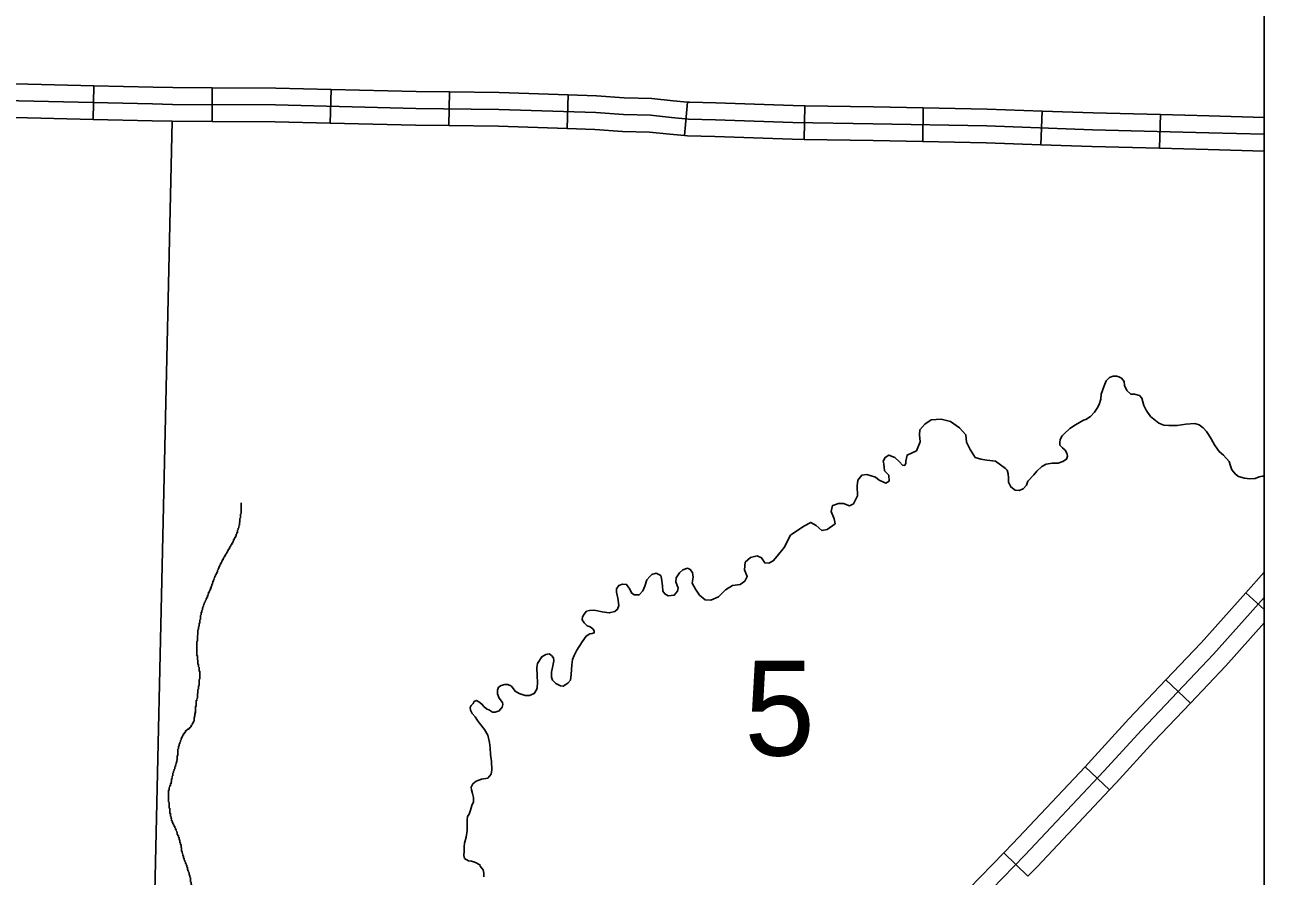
# Model space of a CAD drawing. Extents: x 813775 to 1157140, y 1757555 to 1979907.
# Drawn here: x 1051496 to 1062535, y 1865048 to 1872630 of the extents above; entities that cross this region are included whole.
import ezdxf

# ---------------------------------------------------------------- set-up
doc = ezdxf.new("R2010")
doc.units = 0
for name, color, linetype in [('Level 32', 7, 'Continuous'), ('Level 35', 7, 'Continuous'), ('Level 4', 7, 'Continuous'), ('Level 5', 7, 'Continuous'), ('R_Draft', 7, 'Continuous')]:
    doc.layers.add(name, color=color, linetype=linetype)

msp = doc.modelspace()

# ---------------------------------------------------------------- linework, layer by layer
at = {"layer": 'Level 32'}
for p, q in [((1052105, 1871788), (1052112, 1872088)), ((1053164, 1871769), (1053165, 1872069)), ((1054217, 1871754), (1054224, 1872054)), ((1055274, 1871732), (1055278, 1872032)), ((1056327, 1871706), (1056337, 1872006)), ((1057371, 1871643), (1057400, 1871941)), ((1058438, 1871609), (1058443, 1871909)), ((1059494, 1871590), (1059499, 1871890)), ((1060547, 1871562), (1060558, 1871862)), ((1061604, 1871530), (1061612, 1871830)), ((1062535, 1867424), (1062371, 1867570)), ((1061878, 1866589), (1061660, 1866796)), ((1061158, 1865818), (1060940, 1866023)), ((1060431, 1865048), (1060217, 1865257))]:
    msp.add_line(p, q, dxfattribs=at)
for points in [[(1051057, 1872112), (1052112, 1872088)], [(1052112, 1872088), (1052638, 1872076), (1052814, 1872071), (1053165, 1872069)], [(1053165, 1872069), (1053732, 1872066), (1054224, 1872054)], [(1054224, 1872054), (1054981, 1872036), (1055278, 1872032)], [(1055278, 1872032), (1055722, 1872026), (1056337, 1872006)], [(1056337, 1872006), (1056589, 1871998), (1056835, 1871981), (1057080, 1871973), (1057271, 1871954), (1057400, 1871941)], [(1047601, 1871970), (1048282, 1871945), (1049763, 1871965), (1050911, 1871965), (1052634, 1871926), (1052811, 1871921), (1053730, 1871916), (1054978, 1871886), (1055719, 1871876), (1056581, 1871848)], [(1057400, 1871941), (1057417, 1871940), (1057651, 1871935), (1058340, 1871911), (1058443, 1871909)], [(1058443, 1871909), (1059056, 1871899), (1059499, 1871890)], [(1059499, 1871890), (1060068, 1871879), (1060558, 1871862)], [(1060558, 1871862), (1061011, 1871845), (1061612, 1871830)], [(1051050, 1871812), (1052105, 1871788)], [(1052105, 1871788), (1052630, 1871776), (1052809, 1871771), (1053164, 1871769)], [(1053164, 1871769), (1053727, 1871766), (1054217, 1871754)], [(1054217, 1871754), (1054976, 1871736), (1055274, 1871732)], [(1056581, 1871848), (1056828, 1871831), (1057070, 1871824), (1057256, 1871804), (1057408, 1871790), (1057647, 1871785), (1058336, 1871761), (1059053, 1871749), (1060064, 1871729), (1061006, 1871695), (1062041, 1871669), (1062535, 1871655)], [(1061612, 1871830), (1062045, 1871819), (1062535, 1871805)], [(1055274, 1871732), (1055715, 1871726), (1056327, 1871706)], [(1056327, 1871706), (1056574, 1871698), (1056820, 1871681), (1057059, 1871674), (1057241, 1871655), (1057371, 1871643)], [(1057371, 1871643), (1057399, 1871640), (1057643, 1871635), (1058332, 1871611), (1058438, 1871609)], [(1058438, 1871609), (1059051, 1871599), (1059494, 1871590)], [(1059494, 1871590), (1060060, 1871579), (1060547, 1871562)], [(1060547, 1871562), (1061001, 1871545), (1061604, 1871530)], [(1061604, 1871530), (1062037, 1871519), (1062535, 1871505)], [(1062371, 1867570), (1062535, 1867754)], [(1061660, 1866796), (1061973, 1867125), (1062371, 1867570)], [(1061878, 1866589), (1062194, 1866922), (1062535, 1867304)], [(1060940, 1866023), (1060997, 1866084), (1061331, 1866450), (1061660, 1866796)], [(1061158, 1865818), (1061217, 1865880), (1061551, 1866246), (1061878, 1866589)], [(1060217, 1865257), (1060295, 1865338), (1060940, 1866023)], [(1060431, 1865048), (1060512, 1865130), (1061158, 1865818)], [(1059475, 1864508), (1059903, 1864935), (1060217, 1865257)]]:
    msp.add_lwpolyline(points, dxfattribs=at)
at = {"layer": 'Level 35'}
for points in [[(1061598, 1869083), (1061524, 1869141), (1061484, 1869199), (1061464, 1869239), (1061445, 1869305), (1061424, 1869329), (1061379, 1869340), (1061346, 1869340), (1061312, 1869372), (1061291, 1869419), (1061287, 1869453), (1061263, 1869483), (1061241, 1869495), (1061222, 1869502), (1061191, 1869502), (1061156, 1869489), (1061128, 1869460), (1061110, 1869416)], [(1061110, 1869416), (1061083, 1869342), (1061079, 1869296), (1061066, 1869250), (1061048, 1869217), (1061024, 1869179), (1060988, 1869143), (1060947, 1869116), (1060925, 1869109)], [(1060231, 1868678), (1060142, 1868745), (1060064, 1868753), (1060011, 1868762), (1059961, 1868778), (1059916, 1868848), (1059883, 1868912), (1059877, 1868979), (1059821, 1869041), (1059740, 1869097), (1059657, 1869119), (1059570, 1869111), (1059512, 1869072), (1059467, 1869024), (1059464, 1868977), (1059472, 1868915), (1059439, 1868837), (1059355, 1868798), (1059344, 1868745)], [(1060925, 1869109), (1060854, 1869068), (1060805, 1869035), (1060756, 1868990), (1060737, 1868970), (1060719, 1868938), (1060715, 1868914), (1060716, 1868885), (1060738, 1868863), (1060762, 1868843), (1060776, 1868815), (1060783, 1868787), (1060773, 1868761), (1060742, 1868741), (1060699, 1868727), (1060648, 1868727), (1060593, 1868718), (1060556, 1868697), (1060510, 1868655), (1060482, 1868623), (1060431, 1868567), (1060417, 1868529), (1060387, 1868498), (1060353, 1868482), (1060316, 1868487), (1060278, 1868514), (1060258, 1868556), (1060258, 1868593), (1060254, 1868631), (1060246, 1868663), (1060231, 1868678)], [(1062094, 1868890), (1062062, 1868944), (1062040, 1868980), (1062020, 1869008), (1061992, 1869040), (1061957, 1869069), (1061918, 1869078), (1061836, 1869073), (1061761, 1869061), (1061685, 1869062), (1061641, 1869066), (1061598, 1869083)], [(1062519, 1868611), (1062491, 1868604), (1062456, 1868589), (1062406, 1868586), (1062359, 1868593), (1062306, 1868607), (1062279, 1868628), (1062246, 1868668), (1062235, 1868703), (1062223, 1868742), (1062173, 1868798), (1062133, 1868829), (1062119, 1868851), (1062094, 1868890)], [(1059313, 1868709), (1059286, 1868739), (1059244, 1868778), (1059193, 1868798), (1059160, 1868778), (1059140, 1868745), (1059146, 1868720), (1059154, 1868658), (1059193, 1868619), (1059196, 1868566), (1059166, 1868549), (1059107, 1868575), (1059074, 1868600), (1058995, 1868625), (1058951, 1868619), (1058917, 1868575), (1058909, 1868524), (1058912, 1868435), (1058878, 1868365), (1058842, 1868346), (1058789, 1868368), (1058744, 1868368), (1058694, 1868348), (1058689, 1868348), (1058677, 1868295), (1058705, 1868231), (1058714, 1868186), (1058644, 1868136), (1058596, 1868125), (1058546, 1868172), (1058496, 1868198), (1058435, 1868164), (1058315, 1868086)], [(1059313, 1868709), (1059333, 1868706), (1059344, 1868725), (1059344, 1868750)], [(1062535, 1868609), (1062519, 1868611)], [(1058315, 1868086), (1058260, 1867975), (1058196, 1867897), (1058162, 1867855), (1058123, 1867835), (1058087, 1867838), (1058059, 1867883), (1058020, 1867900), (1057959, 1867886), (1057911, 1867844), (1057906, 1867777), (1057931, 1867718), (1057909, 1867676), (1057869, 1867646), (1057800, 1867637), (1057736, 1867598), (1057674, 1867537), (1057607, 1867506), (1057557, 1867509), (1057507, 1867551), (1057471, 1867604), (1057440, 1867657), (1057448, 1867710), (1057443, 1867752), (1057423, 1867780), (1057400, 1867791)], [(1057400, 1867791), (1057358, 1867777), (1057327, 1867749), (1057298, 1867705), (1057295, 1867668), (1057306, 1867638), (1057316, 1867617), (1057310, 1867586), (1057280, 1867550), (1057227, 1867544), (1057196, 1867562), (1057179, 1867586), (1057175, 1867635), (1057168, 1867698), (1057160, 1867725), (1057119, 1867746), (1057080, 1867735), (1057062, 1867718), (1057036, 1867686), (1057019, 1867632), (1057002, 1867589), (1056967, 1867555), (1056923, 1867554), (1056900, 1867571), (1056884, 1867603), (1056856, 1867646), (1056821, 1867650), (1056787, 1867638), (1056765, 1867608), (1056765, 1867577), (1056779, 1867524), (1056786, 1867460), (1056776, 1867425), (1056750, 1867406), (1056702, 1867392), (1056638, 1867403), (1056582, 1867414), (1056560, 1867418)], [(1056560, 1867418), (1056527, 1867415), (1056500, 1867408), (1056478, 1867381), (1056464, 1867358), (1056460, 1867331), (1056477, 1867303), (1056504, 1867277), (1056532, 1867268), (1056556, 1867250), (1056567, 1867232), (1056567, 1867215), (1056549, 1867210), (1056530, 1867207), (1056496, 1867186), (1056460, 1867134), (1056414, 1867062), (1056389, 1867014), (1056375, 1866977), (1056368, 1866931), (1056361, 1866845), (1056357, 1866794), (1056333, 1866767), (1056290, 1866741), (1056266, 1866742), (1056225, 1866764), (1056195, 1866794), (1056188, 1866820), (1056188, 1866866), (1056200, 1866921), (1056209, 1866967), (1056206, 1866993), (1056186, 1867014), (1056167, 1867027), (1056136, 1867023), (1056100, 1867002), (1056064, 1866943), (1056057, 1866907), (1056060, 1866833), (1056064, 1866773), (1056061, 1866725), (1056055, 1866706), (1056033, 1866675), (1055991, 1866657), (1055952, 1866656), (1055899, 1866674), (1055863, 1866695), (1055831, 1866741), (1055797, 1866756), (1055771, 1866756), (1055739, 1866746), (1055716, 1866732)], [(1055716, 1866732), (1055707, 1866705), (1055705, 1866672), (1055722, 1866633), (1055750, 1866594), (1055754, 1866578), (1055748, 1866552), (1055722, 1866521), (1055686, 1866510), (1055663, 1866510), (1055635, 1866525), (1055608, 1866538), (1055585, 1866559), (1055567, 1866580), (1055539, 1866601), (1055520, 1866613), (1055499, 1866605), (1055490, 1866587), (1055471, 1866568), (1055464, 1866550), (1055465, 1866525), (1055481, 1866497), (1055507, 1866468), (1055527, 1866434), (1055546, 1866412)], [(1055546, 1866412), (1055592, 1866355), (1055619, 1866304), (1055634, 1866238), (1055642, 1866191), (1055645, 1866132), (1055652, 1866069)], [(1055652, 1866069), (1055656, 1865996), (1055649, 1865956), (1055619, 1865922), (1055564, 1865911), (1055516, 1865893), (1055486, 1865870), (1055472, 1865840), (1055474, 1865816), (1055485, 1865784), (1055493, 1865749), (1055492, 1865711), (1055478, 1865676), (1055465, 1865636), (1055453, 1865601), (1055439, 1865579), (1055437, 1865549), (1055437, 1865509), (1055437, 1865454), (1055428, 1865396), (1055411, 1865341), (1055408, 1865312), (1055408, 1865270), (1055405, 1865232), (1055412, 1865204)], [(1055412, 1865204), (1055449, 1865186), (1055475, 1865183), (1055510, 1865171), (1055549, 1865150), (1055553, 1865137), (1055580, 1865104), (1055585, 1865074), (1055584, 1865043)]]:
    msp.add_lwpolyline(points, dxfattribs=at)
for points in [[(1053412, 1868218), (1053412, 1868223), (1053412, 1868229), (1053412, 1868234), (1053418, 1868240), (1053418, 1868245), (1053418, 1868251), (1053418, 1868257), (1053418, 1868262), (1053418, 1868268), (1053418, 1868273), (1053423, 1868279), (1053423, 1868285), (1053423, 1868290), (1053423, 1868296), (1053423, 1868301), (1053423, 1868307), (1053423, 1868312), (1053423, 1868318), (1053423, 1868324), (1053423, 1868329), (1053423, 1868335), (1053423, 1868340), (1053423, 1868346), (1053423, 1868352), (1053423, 1868357), (1053423, 1868363), (1053423, 1868368), (1053423, 1868374)], [(1053245, 1867844), (1053250, 1867844), (1053250, 1867849), (1053250, 1867855), (1053256, 1867855), (1053256, 1867860), (1053256, 1867866), (1053262, 1867866), (1053262, 1867872), (1053262, 1867877), (1053267, 1867877), (1053267, 1867883), (1053273, 1867888), (1053273, 1867894), (1053278, 1867894), (1053278, 1867899), (1053278, 1867905), (1053284, 1867905), (1053284, 1867911), (1053284, 1867916), (1053290, 1867916), (1053290, 1867922), (1053295, 1867922), (1053295, 1867927), (1053295, 1867933), (1053301, 1867933), (1053301, 1867938), (1053301, 1867944), (1053306, 1867944), (1053306, 1867950), (1053306, 1867955), (1053312, 1867955), (1053312, 1867961), (1053317, 1867966), (1053317, 1867972), (1053323, 1867972), (1053323, 1867978), (1053323, 1867983), (1053329, 1867983), (1053329, 1867989), (1053334, 1867994), (1053334, 1868000), (1053340, 1868000), (1053340, 1868005), (1053340, 1868011), (1053345, 1868011), (1053345, 1868017), (1053345, 1868022), (1053351, 1868022), (1053351, 1868028), (1053356, 1868033), (1053356, 1868039), (1053356, 1868045), (1053362, 1868045), (1053362, 1868050), (1053362, 1868056), (1053368, 1868056), (1053368, 1868061), (1053368, 1868067), (1053373, 1868067), (1053373, 1868072), (1053373, 1868078), (1053379, 1868078), (1053379, 1868084), (1053379, 1868089), (1053379, 1868095), (1053384, 1868095), (1053384, 1868100), (1053384, 1868106), (1053390, 1868106), (1053390, 1868112), (1053390, 1868117), (1053390, 1868123), (1053390, 1868128), (1053396, 1868134), (1053396, 1868139), (1053396, 1868145), (1053401, 1868151), (1053401, 1868156), (1053401, 1868162), (1053401, 1868167), (1053407, 1868173), (1053407, 1868178), (1053407, 1868184), (1053407, 1868190), (1053407, 1868195), (1053407, 1868201), (1053412, 1868201), (1053412, 1868206), (1053412, 1868212), (1053412, 1868218)], [(1053083, 1867447), (1053089, 1867453), (1053089, 1867458), (1053089, 1867464), (1053094, 1867470), (1053094, 1867475), (1053094, 1867481), (1053100, 1867486), (1053100, 1867492), (1053105, 1867498), (1053105, 1867503), (1053111, 1867509), (1053111, 1867514), (1053111, 1867520), (1053117, 1867520), (1053117, 1867525), (1053117, 1867531), (1053122, 1867531), (1053122, 1867537), (1053122, 1867542), (1053122, 1867548), (1053128, 1867548), (1053128, 1867553), (1053128, 1867559), (1053133, 1867565), (1053133, 1867570), (1053133, 1867576), (1053139, 1867576), (1053139, 1867581), (1053139, 1867587), (1053144, 1867587), (1053144, 1867592), (1053144, 1867598), (1053150, 1867598), (1053150, 1867604), (1053150, 1867609), (1053150, 1867615), (1053156, 1867615), (1053156, 1867620), (1053156, 1867626), (1053156, 1867632), (1053161, 1867632), (1053161, 1867637), (1053161, 1867643), (1053161, 1867648), (1053167, 1867648), (1053167, 1867654), (1053167, 1867659), (1053172, 1867665), (1053172, 1867671), (1053172, 1867676), (1053178, 1867676), (1053178, 1867682), (1053178, 1867687), (1053184, 1867693), (1053184, 1867698), (1053184, 1867704), (1053189, 1867710), (1053189, 1867715), (1053189, 1867721), (1053195, 1867721), (1053195, 1867726), (1053195, 1867732), (1053200, 1867732), (1053200, 1867738), (1053200, 1867743), (1053206, 1867743), (1053206, 1867749), (1053206, 1867754), (1053211, 1867754), (1053211, 1867760), (1053211, 1867765), (1053211, 1867771), (1053217, 1867777), (1053217, 1867782), (1053217, 1867788), (1053223, 1867788), (1053223, 1867793), (1053223, 1867799), (1053228, 1867799), (1053228, 1867805), (1053228, 1867810), (1053234, 1867810), (1053234, 1867816), (1053234, 1867821), (1053239, 1867821), (1053239, 1867827), (1053239, 1867832), (1053245, 1867832), (1053245, 1867838), (1053245, 1867844)], [(1053033, 1866973), (1053033, 1866978), (1053033, 1866984), (1053033, 1866990), (1053033, 1866995), (1053033, 1867001), (1053033, 1867006), (1053033, 1867012), (1053027, 1867012), (1053027, 1867018), (1053027, 1867023), (1053027, 1867029), (1053027, 1867034), (1053027, 1867040), (1053027, 1867045), (1053027, 1867051), (1053027, 1867057), (1053027, 1867062), (1053027, 1867068), (1053027, 1867073), (1053027, 1867079), (1053027, 1867085), (1053027, 1867090), (1053027, 1867096), (1053027, 1867101), (1053027, 1867107), (1053027, 1867112), (1053027, 1867118), (1053027, 1867124), (1053027, 1867129), (1053027, 1867135), (1053027, 1867140), (1053033, 1867140), (1053033, 1867146), (1053033, 1867151), (1053033, 1867157), (1053033, 1867163), (1053033, 1867168), (1053033, 1867174), (1053033, 1867179), (1053033, 1867185), (1053033, 1867191), (1053038, 1867196), (1053038, 1867202), (1053038, 1867207), (1053038, 1867213), (1053038, 1867218), (1053038, 1867224), (1053038, 1867230), (1053038, 1867235), (1053038, 1867241), (1053044, 1867246), (1053044, 1867252), (1053044, 1867258), (1053044, 1867263), (1053044, 1867269), (1053050, 1867274), (1053050, 1867280), (1053050, 1867285), (1053050, 1867291), (1053050, 1867297), (1053050, 1867302), (1053055, 1867302), (1053055, 1867308), (1053055, 1867313), (1053055, 1867319), (1053055, 1867325), (1053055, 1867330), (1053061, 1867336), (1053061, 1867341), (1053061, 1867347), (1053061, 1867352), (1053061, 1867358), (1053061, 1867364), (1053061, 1867369), (1053066, 1867375), (1053066, 1867380), (1053066, 1867386), (1053066, 1867391), (1053066, 1867397), (1053072, 1867397), (1053072, 1867403), (1053072, 1867408), (1053072, 1867414), (1053078, 1867419), (1053078, 1867425), (1053078, 1867431), (1053078, 1867436), (1053083, 1867436), (1053083, 1867442), (1053083, 1867447)], [(1053016, 1866504), (1053016, 1866510), (1053016, 1866515), (1053016, 1866521), (1053016, 1866526), (1053016, 1866532), (1053016, 1866538), (1053016, 1866543), (1053016, 1866549), (1053016, 1866554), (1053016, 1866560), (1053022, 1866560), (1053022, 1866565), (1053022, 1866571), (1053022, 1866577), (1053022, 1866582), (1053022, 1866588), (1053022, 1866593), (1053022, 1866599), (1053022, 1866604), (1053022, 1866610), (1053027, 1866610), (1053027, 1866616), (1053027, 1866621), (1053027, 1866627), (1053033, 1866632), (1053033, 1866638), (1053033, 1866644), (1053033, 1866649), (1053033, 1866655), (1053033, 1866660), (1053033, 1866666), (1053033, 1866671), (1053033, 1866677), (1053038, 1866677), (1053038, 1866683), (1053038, 1866688), (1053038, 1866694), (1053038, 1866699), (1053038, 1866705), (1053038, 1866711), (1053044, 1866716), (1053044, 1866722), (1053044, 1866727), (1053044, 1866733), (1053044, 1866738), (1053044, 1866744), (1053050, 1866744), (1053050, 1866750), (1053050, 1866755), (1053050, 1866761), (1053050, 1866766), (1053050, 1866772), (1053050, 1866778), (1053050, 1866783), (1053050, 1866789), (1053050, 1866794), (1053050, 1866800), (1053055, 1866805), (1053055, 1866811), (1053055, 1866817), (1053055, 1866822), (1053055, 1866828), (1053055, 1866833), (1053055, 1866839), (1053055, 1866845), (1053055, 1866850), (1053055, 1866856), (1053055, 1866861), (1053055, 1866867), (1053055, 1866872), (1053050, 1866872), (1053050, 1866878), (1053050, 1866884), (1053050, 1866889), (1053050, 1866895), (1053050, 1866900), (1053050, 1866906), (1053044, 1866911), (1053044, 1866917), (1053044, 1866923), (1053044, 1866928), (1053044, 1866934), (1053038, 1866934), (1053038, 1866939), (1053038, 1866945), (1053038, 1866951), (1053038, 1866956), (1053038, 1866962), (1053038, 1866967), (1053033, 1866973)], [(1052983, 1866396), (1052988, 1866396), (1052988, 1866401), (1052988, 1866407), (1052994, 1866407), (1052994, 1866413), (1052994, 1866418), (1052999, 1866418), (1052999, 1866424), (1052999, 1866429), (1053005, 1866429), (1053005, 1866435), (1053005, 1866440), (1053005, 1866446), (1053016, 1866515), (1053005, 1866457)], [(1052832, 1866022), (1052838, 1866022), (1052838, 1866027), (1052838, 1866033), (1052838, 1866039), (1052843, 1866044), (1052843, 1866050), (1052843, 1866055), (1052843, 1866061), (1052849, 1866061), (1052849, 1866066), (1052849, 1866072), (1052849, 1866078), (1052849, 1866083), (1052854, 1866083), (1052854, 1866089), (1052854, 1866094), (1052854, 1866100), (1052854, 1866106), (1052854, 1866111), (1052854, 1866117), (1052854, 1866122), (1052860, 1866122), (1052860, 1866128), (1052860, 1866133), (1052860, 1866139), (1052860, 1866145), (1052860, 1866150), (1052860, 1866156), (1052860, 1866161), (1052860, 1866167), (1052860, 1866173), (1052860, 1866178), (1052866, 1866184), (1052866, 1866189), (1052866, 1866195), (1052866, 1866200), (1052866, 1866206), (1052871, 1866206), (1052871, 1866212), (1052871, 1866217), (1052871, 1866223), (1052871, 1866228), (1052877, 1866228), (1052877, 1866234), (1052877, 1866239), (1052882, 1866245), (1052882, 1866251), (1052882, 1866256), (1052888, 1866262), (1052888, 1866267), (1052888, 1866273), (1052893, 1866273), (1052893, 1866279), (1052893, 1866284), (1052899, 1866284), (1052899, 1866290), (1052899, 1866295), (1052905, 1866295), (1052905, 1866301), (1052905, 1866306), (1052910, 1866306), (1052910, 1866312), (1052910, 1866318), (1052916, 1866318), (1052916, 1866323), (1052921, 1866323), (1052921, 1866329), (1052927, 1866329), (1052927, 1866334), (1052927, 1866340), (1052932, 1866340), (1052932, 1866346), (1052938, 1866346), (1052938, 1866351), (1052944, 1866351), (1052944, 1866357), (1052949, 1866357), (1052955, 1866357), (1052955, 1866362), (1052960, 1866362), (1052960, 1866368), (1052966, 1866368), (1052966, 1866373), (1052972, 1866373), (1052972, 1866379), (1052977, 1866379), (1052977, 1866385), (1052977, 1866390), (1052983, 1866390), (1052983, 1866396)], [(1052799, 1865559), (1052799, 1865564), (1052799, 1865570), (1052799, 1865575), (1052793, 1865581), (1052793, 1865586), (1052793, 1865592), (1052793, 1865598), (1052793, 1865603), (1052793, 1865609), (1052787, 1865609), (1052787, 1865614), (1052787, 1865620), (1052787, 1865626), (1052787, 1865631), (1052787, 1865637), (1052787, 1865642), (1052787, 1865648), (1052787, 1865653), (1052782, 1865653), (1052782, 1865659), (1052782, 1865665), (1052782, 1865670), (1052782, 1865676), (1052782, 1865681), (1052782, 1865687), (1052782, 1865692), (1052782, 1865698), (1052782, 1865704), (1052776, 1865709), (1052776, 1865715), (1052776, 1865720), (1052776, 1865726), (1052776, 1865732), (1052776, 1865737), (1052776, 1865743), (1052776, 1865748), (1052776, 1865754), (1052776, 1865759), (1052776, 1865765), (1052776, 1865771), (1052776, 1865776), (1052776, 1865782), (1052776, 1865787), (1052776, 1865793), (1052776, 1865799), (1052776, 1865804), (1052776, 1865810), (1052776, 1865815), (1052782, 1865815), (1052782, 1865821), (1052782, 1865826), (1052782, 1865832), (1052782, 1865838), (1052787, 1865843), (1052787, 1865849), (1052787, 1865854), (1052793, 1865854), (1052793, 1865860), (1052793, 1865866), (1052793, 1865871), (1052799, 1865871), (1052799, 1865877), (1052799, 1865882), (1052799, 1865888), (1052804, 1865888), (1052804, 1865893), (1052804, 1865899), (1052804, 1865905), (1052804, 1865910), (1052804, 1865916), (1052810, 1865916), (1052810, 1865921), (1052810, 1865927), (1052810, 1865933), (1052810, 1865938), (1052815, 1865944), (1052815, 1865949), (1052815, 1865955), (1052815, 1865960), (1052815, 1865966), (1052821, 1865972), (1052821, 1865977), (1052821, 1865983), (1052826, 1865988), (1052826, 1865994), (1052826, 1865999), (1052832, 1866005), (1052832, 1866011), (1052832, 1866016), (1052832, 1866022)], [(1052932, 1865162), (1052927, 1865162), (1052927, 1865168), (1052927, 1865173), (1052921, 1865179), (1052921, 1865185), (1052921, 1865190), (1052916, 1865190), (1052916, 1865196), (1052916, 1865201), (1052916, 1865207), (1052910, 1865207), (1052910, 1865212), (1052910, 1865218), (1052910, 1865224), (1052910, 1865229), (1052905, 1865229), (1052905, 1865235), (1052905, 1865240), (1052905, 1865246), (1052899, 1865252), (1052899, 1865257), (1052899, 1865263), (1052899, 1865268), (1052893, 1865268), (1052893, 1865274), (1052893, 1865279), (1052893, 1865285), (1052893, 1865291), (1052893, 1865296), (1052893, 1865302), (1052888, 1865302), (1052888, 1865307), (1052888, 1865313), (1052888, 1865319), (1052888, 1865324), (1052888, 1865330), (1052882, 1865330), (1052882, 1865335), (1052882, 1865341), (1052882, 1865346), (1052877, 1865346), (1052877, 1865352), (1052877, 1865358), (1052877, 1865363), (1052877, 1865369), (1052871, 1865369), (1052871, 1865374), (1052871, 1865380), (1052871, 1865386), (1052871, 1865391), (1052866, 1865391), (1052866, 1865397), (1052866, 1865402), (1052866, 1865408), (1052860, 1865408), (1052860, 1865413), (1052860, 1865419), (1052854, 1865419), (1052854, 1865425), (1052854, 1865430), (1052854, 1865436), (1052849, 1865441), (1052849, 1865447), (1052843, 1865452), (1052843, 1865458), (1052843, 1865464), (1052838, 1865464), (1052838, 1865469), (1052838, 1865475), (1052832, 1865480), (1052832, 1865486), (1052832, 1865492), (1052826, 1865492), (1052826, 1865497), (1052826, 1865503), (1052821, 1865503), (1052821, 1865508), (1052821, 1865514), (1052815, 1865514), (1052815, 1865519), (1052815, 1865525), (1052810, 1865525), (1052810, 1865531), (1052810, 1865536), (1052810, 1865542), (1052804, 1865542), (1052804, 1865547), (1052804, 1865553), (1052804, 1865559), (1052799, 1865559)], [(1053038, 1864727), (1053038, 1864732), (1053038, 1864738), (1053038, 1864744), (1053038, 1864749), (1053038, 1864755), (1053038, 1864760), (1053038, 1864766), (1053033, 1864766), (1053033, 1864772), (1053033, 1864777), (1053033, 1864783), (1053033, 1864788), (1053033, 1864794), (1053027, 1864794), (1053027, 1864799), (1053027, 1864805), (1053027, 1864811), (1053022, 1864816), (1053022, 1864822), (1053022, 1864827), (1053022, 1864833), (1053016, 1864839), (1053016, 1864844), (1053016, 1864850), (1053016, 1864855), (1053011, 1864855), (1053011, 1864861), (1053011, 1864866), (1053011, 1864872), (1053011, 1864878), (1053005, 1864883), (1053005, 1864889), (1053005, 1864894), (1053005, 1864900), (1052999, 1864905), (1052999, 1864911), (1052999, 1864917), (1052999, 1864922), (1052999, 1864928), (1052994, 1864928), (1052994, 1864933), (1052994, 1864939), (1052994, 1864945), (1052988, 1864945), (1052988, 1864950), (1052988, 1864956), (1052983, 1864961), (1052983, 1864967), (1052983, 1864972), (1052977, 1864972), (1052977, 1864978), (1052977, 1864984), (1052977, 1864989), (1052977, 1864995), (1052972, 1864995), (1052972, 1865000), (1052972, 1865006), (1052972, 1865012), (1052972, 1865017), (1052972, 1865023), (1052972, 1865028), (1052972, 1865034), (1052966, 1865039), (1052966, 1865045), (1052966, 1865051), (1052966, 1865056), (1052960, 1865056), (1052960, 1865062), (1052960, 1865067), (1052960, 1865073), (1052960, 1865079), (1052955, 1865084), (1052955, 1865090), (1052955, 1865095), (1052949, 1865095), (1052949, 1865101), (1052949, 1865106), (1052944, 1865106), (1052944, 1865112), (1052944, 1865118), (1052944, 1865123), (1052944, 1865129), (1052938, 1865129), (1052938, 1865134), (1052938, 1865140), (1052938, 1865146), (1052932, 1865146), (1052932, 1865151), (1052932, 1865157), (1052932, 1865162)]]:
    msp.add_spline(points, degree=3, dxfattribs=at)
at = {"layer": 'Level 4'}
msp.add_lwpolyline([(1052808, 1871771), (1052575, 1861347), (1052576, 1861252), (1052590, 1857605)], dxfattribs=at)
at = {"layer": 'Level 5'}
msp.add_lwpolyline([(1058570, 1862927), (1058680, 1863179), (1058871, 1863566), (1058958, 1863733), (1059053, 1863857), (1059256, 1864072), (1059580, 1864401), (1060010, 1864830), (1060404, 1865234), (1061107, 1865982), (1061441, 1866348), (1062083, 1867024), (1062535, 1867529)], dxfattribs=at)
at = {"layer": 'R_Draft'}
msp.add_lwpolyline([(912532, 1880709), (1062535, 1880709), (1062535, 1798155), (912532, 1798155)], close=True, dxfattribs=at)

# ---------------------------------------------------------------- texts
at = {"layer": 'Level 5'}
msp.add_text('5', height=845, dxfattribs=at).set_placement((1057905, 1866122))

doc.saveas('drawing.dxf')
